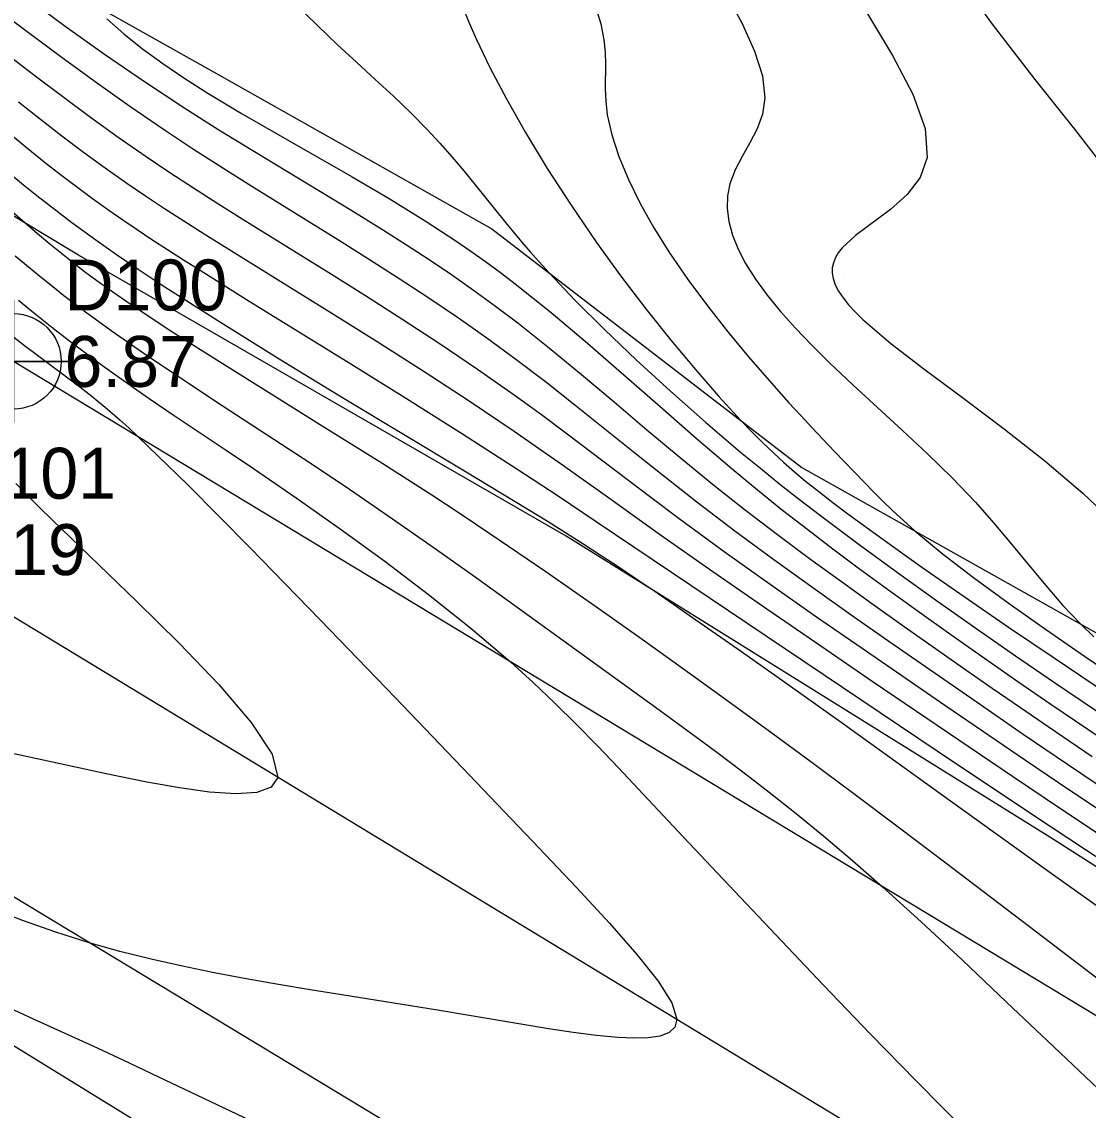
# Model space of a CAD drawing. Extents: x 2356077 to 2359823, y 225951 to 227822.
# Drawn here: x 2357050.9 to 2357103.2, y 227018.1 to 227071.5 of the extents above; entities that cross this region are included whole.
import ezdxf

# ---------------------------------------------------------------- set-up
doc = ezdxf.new("R2010")
doc.units = 0
for name, color, linetype in [('DTM Contours Major', 7, 'Continuous'), ('DTM Contours Minor', 7, 'Continuous'), ('Exist DTM Crownline', 7, 'Continuous'), ('Exist DTM Crownline Cogo Elevation', 7, 'Continuous'), ('Exist DTM Crownline Cogo Number', 7, 'Continuous'), ('Exist Roads EOP', 7, 'Continuous'), ('Exist Roads EOP Cogo Elevation', 7, 'Continuous'), ('Exist Roads EOP Cogo Number', 7, 'Continuous'), ('Exist Roads EOP Cogo Point CELL', 7, 'Continuous'), ('PH Exist DTM Breakline', 7, 'Continuous'), ('PH Exist DTM Point', 7, 'Continuous')]:
    doc.layers.add(name, color=color, linetype=linetype)

msp = doc.modelspace()

# ---------------------------------------------------------------- linework, layer by layer
at = {"layer": 'DTM Contours Major'}
for points in [[(2357051.152, 227072.688), (2357053.014, 227071.298), (2357054.935, 227069.92), (2357056.896, 227068.57), (2357058.878, 227067.263), (2357060.548, 227066.206), (2357062.211, 227065.182), (2357067.076, 227062.243), (2357068.628, 227061.284), (2357069.76, 227060.566), (2357070.87, 227059.84), (2357071.965, 227059.1), (2357073.051, 227058.34), (2357074.132, 227057.552), (2357075.216, 227056.731), (2357076.776, 227055.493), (2357078.353, 227054.193), (2357079.948, 227052.85), (2357081.562, 227051.484), (2357083.195, 227050.115), (2357084.847, 227048.763), (2357086.403, 227047.533), (2357087.969, 227046.335), (2357089.538, 227045.166), (2357091.101, 227044.026), (2357092.65, 227042.914), (2357094.179, 227041.83), (2357097.095, 227039.78), (2357098.51, 227038.796), (2357099.894, 227037.839), (2357101.247, 227036.91), (2357103.41, 227035.442)], [(2357085.453, 227072.884), (2357086.234, 227071.416), (2357086.841, 227070.074), (2357087.227, 227068.857), (2357087.346, 227067.767), (2357087.229, 227066.976), (2357086.966, 227066.247), (2357086.616, 227065.561), (2357086.237, 227064.896), (2357085.888, 227064.233), (2357085.628, 227063.551), (2357085.515, 227062.958), (2357085.502, 227062.341), (2357085.585, 227061.699), (2357085.765, 227061.036), (2357086.037, 227060.351), (2357086.4, 227059.648), (2357086.885, 227058.877), (2357087.461, 227058.088), (2357088.122, 227057.283), (2357088.856, 227056.462), (2357089.655, 227055.629), (2357090.51, 227054.784), (2357091.666, 227053.691), (2357094.103, 227051.451), (2357095.332, 227050.299), (2357096.532, 227049.124), (2357097.679, 227047.923), (2357098.587, 227046.894), (2357099.455, 227045.86), (2357100.298, 227044.834), (2357101.134, 227043.829), (2357101.978, 227042.859), (2357102.846, 227041.939), (2357103.486, 227041.321)], [(2357049.106, 227065.028), (2357051.041, 227063.441), (2357051.621, 227062.98), (2357052.195, 227062.531), (2357052.767, 227062.091), (2357053.342, 227061.658), (2357053.921, 227061.23), (2357054.51, 227060.805), (2357055.527, 227060.089), (2357056.593, 227059.363), (2357057.719, 227058.617), (2357060.494, 227056.838), (2357063.508, 227054.967), (2357066.622, 227053.07), (2357072.605, 227049.468), (2357075.721, 227047.578), (2357076.707, 227046.969), (2357077.609, 227046.405), (2357078.468, 227045.859), (2357079.307, 227045.316), (2357080.151, 227044.76), (2357081.022, 227044.177), (2357081.945, 227043.55), (2357083.963, 227042.157), (2357086.204, 227040.587), (2357088.601, 227038.892), (2357091.086, 227037.122), (2357096.049, 227033.564), (2357101.404, 227029.717), (2357104.112, 227027.787)], [(2357050.588, 227048.839), (2357051.142, 227048.273), (2357051.735, 227047.681), (2357052.365, 227047.061), (2357053.74, 227045.728), (2357056.522, 227043.053), (2357058.608, 227040.997), (2357060.544, 227038.975), (2357062.129, 227037.117), (2357063.164, 227035.553), (2357063.449, 227034.413), (2357063.125, 227033.928), (2357062.413, 227033.672), (2357061.38, 227033.607), (2357060.093, 227033.696), (2357058.618, 227033.901), (2357057.023, 227034.186), (2357055.023, 227034.587), (2357052.985, 227035.024), (2357050.949, 227035.469), (2357048.953, 227035.897)]]:
    msp.add_lwpolyline(points, dxfattribs=at)
at = {"layer": 'DTM Contours Minor'}
for points in [[(2357046.247, 227074.708), (2357051.137, 227071.035), (2357052.797, 227069.803), (2357054.479, 227068.577), (2357056.176, 227067.372), (2357057.879, 227066.203), (2357059.311, 227065.255), (2357060.742, 227064.336), (2357062.17, 227063.437), (2357066.43, 227060.798), (2357067.897, 227059.877), (2357069.357, 227058.943), (2357070.81, 227057.989), (2357072.256, 227057.01), (2357073.695, 227056), (2357075.127, 227054.953), (2357076.576, 227053.848), (2357078.026, 227052.707), (2357080.962, 227050.349), (2357082.466, 227049.148), (2357084.004, 227047.942), (2357085.876, 227046.52), (2357087.782, 227045.114), (2357089.695, 227043.735), (2357091.588, 227042.395), (2357093.434, 227041.104), (2357097.71, 227038.14), (2357100.027, 227036.545), (2357102.199, 227035.064), (2357104.308, 227033.648)], [(2357096.349, 227074.383), (2357098.495, 227071.39), (2357100.603, 227068.67), (2357102.55, 227066.229), (2357104.21, 227064.07)], [(2357063.527, 227073.152), (2357065.418, 227071.292), (2357066.364, 227070.393), (2357067.302, 227069.526), (2357068.222, 227068.681), (2357069.115, 227067.853), (2357069.971, 227067.033), (2357070.781, 227066.215), (2357071.403, 227065.544), (2357071.996, 227064.868), (2357072.569, 227064.188), (2357073.129, 227063.502), (2357074.62, 227061.654), (2357075.004, 227061.188), (2357075.403, 227060.713), (2357075.825, 227060.223), (2357076.273, 227059.716), (2357076.754, 227059.186), (2357078.027, 227057.849), (2357079.471, 227056.409), (2357081.045, 227054.905), (2357082.711, 227053.373), (2357084.429, 227051.853), (2357086.159, 227050.381), (2357087.126, 227049.587), (2357088.087, 227048.814), (2357089.049, 227048.06), (2357090.014, 227047.317), (2357090.986, 227046.583), (2357091.97, 227045.85), (2357093.852, 227044.474), (2357095.77, 227043.098), (2357097.706, 227041.733), (2357099.643, 227040.388), (2357101.562, 227039.073), (2357104.235, 227037.266)], [(2357072.662, 227071.896), (2357072.824, 227071.497), (2357073.001, 227071.076), (2357073.197, 227070.632), (2357073.853, 227069.262), (2357074.662, 227067.729), (2357075.606, 227066.067), (2357076.67, 227064.314), (2357077.835, 227062.506), (2357079.086, 227060.678), (2357080.284, 227059.027), (2357081.511, 227057.417), (2357082.74, 227055.877), (2357083.944, 227054.432), (2357085.096, 227053.112), (2357086.168, 227051.943), (2357086.721, 227051.367), (2357087.251, 227050.837), (2357087.768, 227050.341), (2357088.284, 227049.87), (2357088.807, 227049.413), (2357089.349, 227048.961), (2357089.992, 227048.445), (2357090.68, 227047.913), (2357091.423, 227047.354), (2357093.131, 227046.105), (2357095.051, 227044.74), (2357097.129, 227043.291), (2357099.309, 227041.792), (2357101.539, 227040.277), (2357104.865, 227038.043)], [(2357079.052, 227072.215), (2357079.297, 227071.401), (2357079.45, 227070.627), (2357079.506, 227070.025), (2357079.52, 227069.433), (2357079.513, 227068.236), (2357079.539, 227067.608), (2357079.615, 227066.945), (2357079.834, 227065.955), (2357080.182, 227064.89), (2357080.651, 227063.766), (2357081.228, 227062.595), (2357081.903, 227061.392), (2357082.667, 227060.169), (2357083.565, 227058.86), (2357084.527, 227057.562), (2357085.529, 227056.291), (2357086.545, 227055.064), (2357087.553, 227053.898), (2357088.527, 227052.809), (2357089.109, 227052.173), (2357089.671, 227051.569), (2357090.752, 227050.429), (2357092.231, 227048.89), (2357092.674, 227048.436), (2357093.134, 227047.975), (2357093.621, 227047.505), (2357094.143, 227047.019), (2357094.711, 227046.516), (2357096.05, 227045.41), (2357097.588, 227044.225), (2357099.288, 227042.979), (2357101.117, 227041.687), (2357103.037, 227040.366), (2357105.014, 227039.031)], [(2357092.329, 227071.983), (2357093.614, 227069.857), (2357094.616, 227067.95), (2357095.222, 227066.274), (2357095.316, 227064.842), (2357094.969, 227063.865), (2357094.33, 227063.024), (2357093.512, 227062.288), (2357091.803, 227061.011), (2357091.141, 227060.409), (2357090.952, 227060.171), (2357090.807, 227059.93), (2357090.708, 227059.683), (2357090.656, 227059.43), (2357090.653, 227059.169), (2357090.699, 227058.899), (2357090.805, 227058.6), (2357090.967, 227058.288), (2357091.185, 227057.962), (2357091.458, 227057.621), (2357091.784, 227057.266), (2357092.162, 227056.893), (2357093.529, 227055.717), (2357095.214, 227054.415), (2357097.108, 227053.007), (2357099.101, 227051.515), (2357101.085, 227049.96), (2357102.95, 227048.363), (2357103.93, 227047.435)], [(2357055.061, 227071.65), (2357055.888, 227070.911), (2357056.806, 227070.18), (2357057.807, 227069.454), (2357058.88, 227068.731), (2357060.018, 227068.008), (2357061.703, 227066.992), (2357063.465, 227065.97), (2357067.097, 227063.891), (2357068.906, 227062.827), (2357070.668, 227061.742), (2357071.427, 227061.253), (2357072.173, 227060.757), (2357072.911, 227060.251), (2357073.641, 227059.733), (2357074.368, 227059.199), (2357075.095, 227058.649), (2357076.867, 227057.234), (2357078.647, 227055.735), (2357080.43, 227054.185), (2357082.209, 227052.618), (2357083.981, 227051.065), (2357085.74, 227049.56), (2357086.983, 227048.533), (2357088.22, 227047.541), (2357089.454, 227046.578), (2357090.691, 227045.635), (2357091.932, 227044.708), (2357093.183, 227043.79), (2357094.823, 227042.603), (2357096.473, 227041.425), (2357098.124, 227040.263), (2357099.764, 227039.122), (2357101.383, 227038.008), (2357103.799, 227036.368)], [(2357050.184, 227069.903), (2357051.538, 227068.86), (2357052.892, 227067.835), (2357054.248, 227066.829), (2357055.609, 227065.848), (2357056.978, 227064.894), (2357058.139, 227064.114), (2357059.31, 227063.35), (2357060.497, 227062.593), (2357061.702, 227061.836), (2357065.948, 227059.2), (2357067.754, 227058.065), (2357069.583, 227056.895), (2357071.419, 227055.693), (2357073.245, 227054.459), (2357075.046, 227053.196), (2357076.384, 227052.223), (2357077.71, 227051.235), (2357081.744, 227048.175), (2357083.148, 227047.124), (2357085.35, 227045.512), (2357087.614, 227043.894), (2357089.887, 227042.298), (2357092.116, 227040.752), (2357096.232, 227037.929), (2357100.134, 227035.262), (2357102.27, 227033.815), (2357104.404, 227032.391)], [(2357050.72, 227067.575), (2357051.793, 227066.727), (2357052.853, 227065.907), (2357053.91, 227065.112), (2357054.97, 227064.339), (2357056.04, 227063.586), (2357056.953, 227062.964), (2357057.885, 227062.347), (2357058.84, 227061.729), (2357059.823, 227061.103), (2357061.9, 227059.805), (2357066.089, 227057.204), (2357068.314, 227055.809), (2357070.573, 227054.369), (2357072.829, 227052.898), (2357075.043, 227051.41), (2357076.238, 227050.585), (2357077.419, 227049.755), (2357079.783, 227048.07), (2357082.222, 227046.33), (2357084.789, 227044.524), (2357087.437, 227042.687), (2357090.087, 227040.867), (2357092.657, 227039.114), (2357099.504, 227034.473), (2357101.91, 227032.853), (2357104.141, 227031.372)], [(2357050.338, 227065.967), (2357051.17, 227065.288), (2357051.979, 227064.64), (2357052.775, 227064.017), (2357053.564, 227063.416), (2357054.354, 227062.832), (2357055.155, 227062.258), (2357055.841, 227061.781), (2357056.544, 227061.304), (2357057.27, 227060.822), (2357058.023, 227060.332), (2357058.808, 227059.829), (2357059.63, 227059.308), (2357061.908, 227057.883), (2357067.035, 227054.709), (2357069.76, 227053.013), (2357072.509, 227051.28), (2357075.22, 227049.537), (2357077.152, 227048.266), (2357079.072, 227046.985), (2357095.811, 227035.726), (2357100.476, 227032.601), (2357103.08, 227030.875), (2357106.683, 227028.514)], [(2357049.274, 227063.154), (2357051.024, 227061.649), (2357051.658, 227061.111), (2357052.255, 227060.612), (2357052.829, 227060.142), (2357053.395, 227059.693), (2357053.965, 227059.254), (2357054.555, 227058.815), (2357055.34, 227058.253), (2357056.193, 227057.666), (2357058.249, 227056.31), (2357060.586, 227054.824), (2357063.117, 227053.241), (2357065.755, 227051.599), (2357068.411, 227049.933), (2357070.998, 227048.279), (2357072.446, 227047.331), (2357073.853, 227046.393), (2357075.231, 227045.459), (2357076.592, 227044.523), (2357077.95, 227043.578), (2357079.316, 227042.619), (2357081.318, 227041.201), (2357083.355, 227039.744), (2357085.421, 227038.254), (2357087.508, 227036.733), (2357089.608, 227035.188), (2357091.716, 227033.623), (2357093.961, 227031.938), (2357096.17, 227030.267), (2357100.331, 227027.095), (2357105.442, 227023.196)], [(2357050.559, 227060.026), (2357051.851, 227058.95), (2357052.398, 227058.512), (2357052.95, 227058.078), (2357053.51, 227057.648), (2357054.08, 227057.219), (2357054.662, 227056.791), (2357055.258, 227056.361), (2357056.983, 227055.159), (2357058.811, 227053.93), (2357060.721, 227052.672), (2357064.708, 227050.062), (2357066.744, 227048.705), (2357068.858, 227047.263), (2357070.954, 227045.801), (2357073.013, 227044.341), (2357075.016, 227042.904), (2357081.985, 227037.863), (2357084, 227036.388), (2357084.994, 227035.649), (2357086.271, 227034.688), (2357087.562, 227033.692), (2357088.88, 227032.647), (2357090.239, 227031.535), (2357091.65, 227030.34), (2357093.126, 227029.046), (2357095.023, 227027.323), (2357097.047, 227025.435), (2357099.211, 227023.388), (2357101.53, 227021.187), (2357104.017, 227018.838)], [(2357050.714, 227057.843), (2357051.542, 227057.165), (2357052.353, 227056.518), (2357053.151, 227055.897), (2357053.94, 227055.299), (2357054.725, 227054.719), (2357055.924, 227053.861), (2357057.133, 227053.022), (2357058.362, 227052.188), (2357060.916, 227050.477), (2357062.258, 227049.573), (2357064.348, 227048.141), (2357066.51, 227046.619), (2357068.693, 227045.03), (2357070.846, 227043.396), (2357072.918, 227041.743), (2357074.857, 227040.093), (2357075.975, 227039.079), (2357077.043, 227038.063), (2357078.083, 227037.033), (2357079.116, 227035.977), (2357080.163, 227034.882), (2357083.344, 227031.505), (2357085.577, 227029.13), (2357087.89, 227026.679), (2357090.228, 227024.216), (2357092.539, 227021.806), (2357094.768, 227019.516), (2357096.111, 227018.157), (2357098.561, 227015.69)], [(2357050.409, 227056.089), (2357051.011, 227055.619), (2357051.58, 227055.186), (2357053.722, 227053.589), (2357054.32, 227053.123), (2357054.633, 227052.87), (2357054.965, 227052.594), (2357055.32, 227052.289), (2357055.706, 227051.949), (2357056.128, 227051.567), (2357056.592, 227051.136), (2357059.021, 227048.78), (2357062.076, 227045.702), (2357065.544, 227042.14), (2357069.209, 227038.332), (2357072.856, 227034.517), (2357076.269, 227030.933), (2357078.098, 227029.004), (2357079.716, 227027.261), (2357081.07, 227025.724), (2357082.107, 227024.411), (2357082.775, 227023.343), (2357083.021, 227022.541), (2357082.93, 227022.158), (2357082.652, 227021.889), (2357082.209, 227021.717), (2357081.625, 227021.628), (2357080.924, 227021.609), (2357080.129, 227021.645), (2357079.077, 227021.743), (2357077.939, 227021.888), (2357076.73, 227022.07), (2357075.465, 227022.278), (2357072.829, 227022.729), (2357071.278, 227022.986), (2357066.593, 227023.737), (2357065.034, 227023.991), (2357063.485, 227024.251), (2357061.896, 227024.531), (2357060.321, 227024.827), (2357058.763, 227025.146), (2357057.221, 227025.494), (2357055.696, 227025.876), (2357054.189, 227026.299), (2357052.555, 227026.815), (2357050.956, 227027.376), (2357049.403, 227027.969)], [(2357062.083, 227017.575), (2357057.918, 227019.556), (2357055.891, 227020.512), (2357054.375, 227021.214), (2357051.462, 227022.545), (2357050.046, 227023.196)]]:
    msp.add_lwpolyline(points, dxfattribs=at)
at = {"layer": 'Exist DTM Crownline'}
msp.add_lwpolyline([(2357542.756, 226741.609), (2357459.889, 226792.427), (2357374.177, 226844.74), (2357291.426, 226895.083), (2357208.118, 226946.275), (2357125.882, 226996.539), (2357045.017, 227045.595), (2356966.337, 227093.498), (2356883.413, 227143.712), (2356799.704, 227194.618), (2356722.637, 227241.528), (2356636.765, 227293.74), (2356553.053, 227344.465), (2356470.397, 227394.758), (2356383.201, 227447.638), (2356299.889, 227498.478), (2356223.248, 227545.375)], dxfattribs=at)
at = {"layer": 'Exist Roads EOP'}
for points in [[(2357548.158, 226751.097), (2357465.654, 226801.744), (2357379.741, 226854.27), (2357296.317, 226905.048), (2357214.489, 226955.136), (2357131.706, 227005.719), (2357050.471, 227054.837), (2356971.347, 227103.361), (2356888.766, 227153.021), (2356805.008, 227204.071), (2356729.232, 227250.322), (2356641.873, 227303.321), (2356558.204, 227353.943), (2356475.441, 227404.348), (2356389.192, 227456.864), (2356305.906, 227507.596), (2356229.771, 227554.142)], [(2357548.158, 226751.097), (2357551.518, 226748.955), (2357539.932, 226730.044), (2357536.732, 226732.588), (2357457.094, 226780.918), (2357368.575, 226834.971), (2357285.95, 226885.112), (2357202.56, 226936.462), (2357119.743, 226986.718), (2357040.047, 227034.838), (2356959.55, 227083.993), (2356876.77, 227134.388), (2356794.33, 227184.148), (2356716.529, 227232.438), (2356632.17, 227283.448), (2356547.589, 227334.799), (2356465.16, 227384.805), (2356376.528, 227438.798), (2356293.908, 227488.913), (2356217.843, 227535.566)]]:
    msp.add_lwpolyline(points, dxfattribs=at)
at = {"layer": 'Exist Roads EOP Cogo Point CELL'}
msp.add_lwpolyline([(2357050.471, 227057.837), (2357050.471, 227051.837), (2357050.471, 227054.837), (2357053.471, 227054.837), (2357047.471, 227054.837)], dxfattribs=at)
msp.add_circle((2357050.471, 227054.837), 2.344, dxfattribs=at)
at = {"layer": 'PH Exist DTM Breakline'}
for points in [[(2357155.348, 226996.955), (2357128.448, 227014.182), (2357101.337, 227031.473), (2357077.603, 227046.254), (2357053.666, 227060.059), (2357032.869, 227072.571), (2357008.169, 227087.493), (2356986.501, 227100.092), (2356962.443, 227115.551), (2356940.024, 227128.271), (2356918.699, 227141.164), (2356897.865, 227153.843), (2356874.115, 227168.2), (2356855.847, 227178.772), (2356834.49, 227192.255)], [(2357134.751, 226970.426), (2357100.659, 226991.809), (2357071.862, 227008.067), (2357043.428, 227025.569), (2357015.94, 227042.585), (2356988.871, 227059.572), (2356962.296, 227075.541), (2356936.875, 227090.755), (2356912.501, 227105.418), (2356894.323, 227115.538), (2356874.006, 227127.776), (2356827.187, 227157.253)], [(2356945.059, 227135.06), (2356958.825, 227125.117), (2356972.695, 227115.332), (2356986.414, 227107.619), (2357000.544, 227099.698), (2357013.925, 227093.39), (2357029.127, 227086.374), (2357045.762, 227077.215), (2357060.558, 227068.898), (2357073.945, 227061.348), (2357089.166, 227049.636), (2357106.174, 227040.067), (2357123.678, 227030.226), (2357139.456, 227020.451), (2357150.729, 227012.126), (2357158.803, 227005.816)]]:
    msp.add_lwpolyline(points, dxfattribs=at)
at = {"layer": 'PH Exist DTM Point'}
msp.add_line((2357091.262, 227058.892), (2357091.262, 227058.892), dxfattribs=at)

# ---------------------------------------------------------------- texts
at = {"layer": 'Exist DTM Crownline Cogo Elevation'}
msp.add_text('7.19', height=2.5, dxfattribs=at).set_placement((2357047.517, 227044.345))
at = {"layer": 'Exist DTM Crownline Cogo Number'}
msp.add_text('D101', height=2.5, dxfattribs=at).set_placement((2357047.517, 227048.095))
at = {"layer": 'Exist Roads EOP Cogo Elevation'}
msp.add_text('6.87', height=2.5, dxfattribs=at).set_placement((2357052.971, 227053.587))
at = {"layer": 'Exist Roads EOP Cogo Number'}
msp.add_text('D100', height=2.5, dxfattribs=at).set_placement((2357052.971, 227057.337))

doc.saveas('drawing.dxf')
